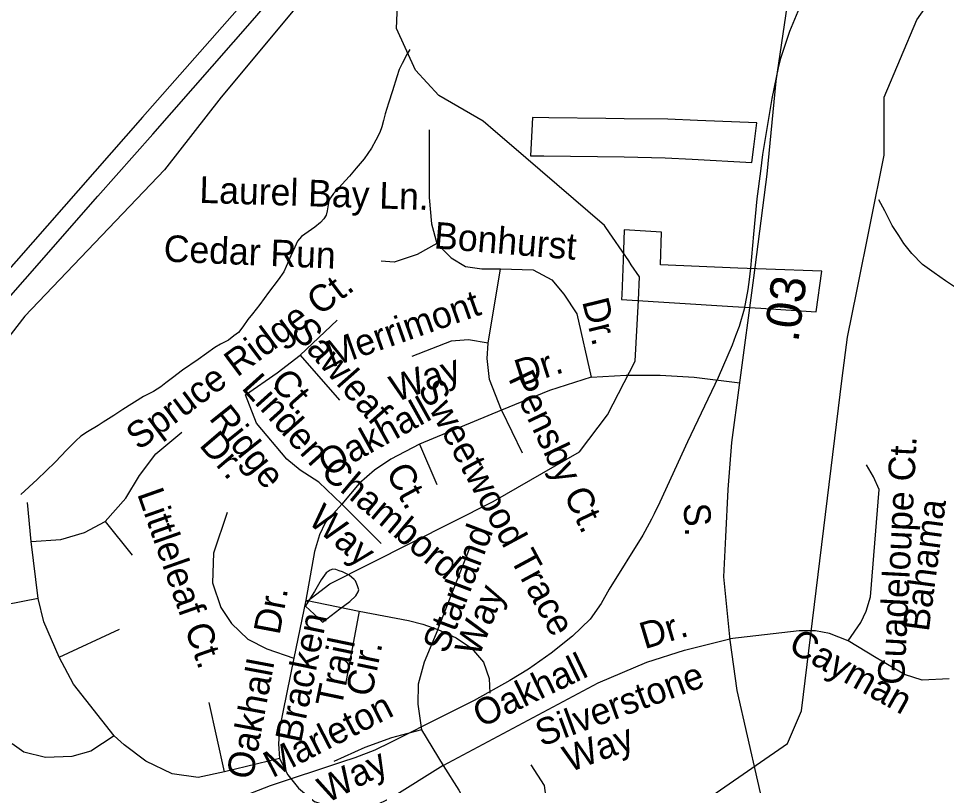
# Model space of a CAD drawing. Extents: x 2001466 to 2224147, y 644118 to 847247.
# Drawn here: x 2046197 to 2049511, y 694901 to 697641 of the extents above; entities that cross this region are included whole.
import ezdxf

# ---------------------------------------------------------------- set-up
doc = ezdxf.new("R2010")
doc.units = 0
for name, color, linetype in [('Exist Boundary Political City Limit New', 7, 'Continuous'), ('Exist Boundary Political City Limit New Hole', 7, 'Continuous'), ('Exist Hydrographic Misc Water Feature', 7, 'Continuous'), ('Exist Road Non-System Type 51', 7, 'Continuous'), ('Exist Road Non-System Type 51 Label', 7, 'Continuous'), ('Exist Road Primary NC Attributed', 7, 'Continuous'), ('Exist Road Primary NC Divided Attributed', 7, 'Continuous'), ('Exist Road Primary NC Label', 7, 'Continuous'), ('Exist Road Primary NC Service Mileage Hundredths English Label', 7, 'Continuous'), ('Map Preparation Boundary City Limit Buffer Line', 7, 'Continuous')]:
    doc.layers.add(name, color=color, linetype=linetype)

msp = doc.modelspace()

# ---------------------------------------------------------------- linework, layer by layer
at = {"layer": 'Exist Boundary Political City Limit New'}
msp.add_lwpolyline([(2047200.1, 697695.4), (2047111.9, 697589.4), (2046920.2, 697359.6), (2046718.2, 697100.6), (2046219.1, 696578.1), (2045937.6, 696214.2), (2045601.9, 695849.6), (2045404.1, 695587.1), (2045394.9, 695569.2), (2045153.8, 695538.6), (2045142.2, 695545.7), (2045099.1, 695544.9), (2045000, 695541.9), (2044730.4, 695538.5), (2044386.1, 695529.1), (2044012.9, 695515.3), (2043630.1, 695501.1), (2043593, 695699.4), (2043497.5, 695693.8), (2043438.1, 695688.3), (2043433, 695715.4)], dxfattribs=at)
at = {"layer": 'Exist Boundary Political City Limit New Hole'}
for points in [[(2048090.8, 697286.7), (2048032.2, 697287.5), (2048030.2, 697241.4), (2048025.5, 697150.8), (2048072.6, 697150), (2048359.5, 697146.3), (2048506.5, 697143.1), (2048602.8, 697138), (2048816.1, 697126.8), (2048823.8, 697182.3), (2048834.2, 697267.8), (2048621.9, 697276.6), (2048516.2, 697281.8), (2048360.4, 697283), (2048294, 697283.9), (2048090.8, 697286.7)], [(2048493.4, 696877.2), (2048360.1, 696886.4), (2048356, 696778.2), (2048351.4, 696654), (2048350.8, 696637.7), (2048748.2, 696612.1), (2048848.2, 696605.8), (2049046.2, 696593.1), (2049066, 696737.8), (2048866.9, 696745.9), (2048766.6, 696749.1), (2048490, 696761.4), (2048493.4, 696877.2)]]:
    msp.add_lwpolyline(points, dxfattribs=at)
at = {"layer": 'Exist Hydrographic Misc Water Feature'}
for p, q in [((2047948.8, 697194.6), (2047900.9, 697235.8)), ((2048376.5, 696774.8), (2048295.1, 696894.2)), ((2048385.5, 696761.5), (2048376.5, 696774.8)), ((2048696.3, 696358.4), (2048586.2, 696128.8)), ((2048433.6, 695808.1), (2048426.2, 695794.7)), ((2048278.2, 695550.9), (2048238.2, 695494.8))]:
    msp.add_line(p, q, dxfattribs=at)
for points in [[(2047900.9, 697235.8), (2047856.2, 697274.2), (2047698.3, 697365.9), (2047614.2, 697456.3), (2047547.4, 697605.3), (2047555.4, 697805.2), (2047588.4, 697916.1), (2047596.4, 698132.5), (2047621.2, 698197.6), (2047587.6, 698462.4)], [(2049190.7, 696667.5), (2049289.3, 697153.1), (2049289.3, 697359.8), (2049405.4, 697636.3), (2049546.2, 697836.9), (2049688.3, 697952.1), (2049750.8, 697987.2)], [(2049045.3, 697799.3), (2048992.2, 697694.6), (2048950.3, 697594.5)], [(2048950.3, 697594.5), (2048918.6, 697497.6), (2048910.6, 697465.2)], [(2048950.3, 697594.5), (2048918.6, 697497.6), (2048910.6, 697465.2)], [(2047594.5, 697530.4), (2047584.5, 697514.4), (2047566.6, 697480.4), (2047556.6, 697458.4), (2047548.6, 697432.3), (2047532.8, 697382.3), (2047518.9, 697338.4), (2047507, 697300.3), (2047501, 697276.3), (2047495.1, 697254.3), (2047487.1, 697234.3), (2047473.1, 697206.3), (2047457.2, 697178.2), (2047431.3, 697140.2), (2047403.2, 697106.1), (2047379.4, 697078.1), (2047351.3, 697048.1), (2047333.5, 697028), (2047321.6, 697016), (2047311.6, 697000), (2047305.4, 696990), (2047303.6, 696982), (2047301.7, 696967.9), (2047299.7, 696953.9), (2047295.6, 696937.9), (2047287.6, 696925.9), (2047275.7, 696912), (2047255.8, 696895.9), (2047207.8, 696861.8), (2047193.9, 696845.8), (2047183.8, 696823.8), (2047169.9, 696793.7), (2047144, 696735.7), (2047124.1, 696707.7), (2047090.3, 696661.6), (2047058.3, 696619.6), (2047032.3, 696585.5), (2047016.3, 696565.5), (2046998.4, 696539.5), (2046982.5, 696519.4), (2046966.5, 696507.4), (2046946.6, 696491.4), (2046918.7, 696477.3), (2046898.6, 696465.3), (2046838.7, 696423.2), (2046782.7, 696385.1), (2046746.8, 696357), (2046722.9, 696339), (2046704.8, 696324.9), (2046678.8, 696308.9), (2046643.1, 696290.8), (2046569.1, 696244.7), (2046537.1, 696222.6), (2046499.1, 696198.6), (2046481.1, 696186.6), (2046443.2, 696164.5), (2046419.2, 696148.4), (2046401.3, 696132.4), (2046369.3, 696100.4), (2046327.5, 696056.3), (2046263.5, 695994.2), (2046205.7, 695940.1)], [(2048910.6, 697465.2), (2048902.4, 697430.8), (2048887.2, 697355.7)], [(2048910.6, 697465.2), (2048902.4, 697430.8), (2048887.2, 697355.7)], [(2048887.2, 697355.7), (2048854.2, 697154.6), (2048846.8, 697095.9)], [(2048887.2, 697355.7), (2048854.2, 697154.6), (2048846.8, 697095.9)], [(2048295.1, 696894.2), (2048290.3, 696901.2), (2047948.8, 697194.6)], [(2048846.8, 697095.9), (2048834.3, 696996.4), (2048822.6, 696870)], [(2048846.8, 697095.9), (2048834.3, 696996.4), (2048822.6, 696870)], [(2049557.5, 696670.2), (2049507.5, 696704.1), (2049467.5, 696732.1), (2049425.7, 696762), (2049387.3, 696801.8), (2049359.2, 696837.7), (2049341.6, 696866), (2049317.2, 696901.7), (2049291.5, 696953.9), (2049269.2, 696993.8)], [(2048822.6, 696870), (2048811.1, 696749.3), (2048806, 696708.9)], [(2048822.6, 696870), (2048811.1, 696749.3), (2048806, 696708.9)], [(2048410.7, 696634.4), (2048415.2, 696718.1), (2048385.5, 696761.5)], [(2048806, 696708.9), (2048801.3, 696673.3), (2048788.1, 696602.3), (2048770.3, 696540.3), (2048758, 696507.4)], [(2048806, 696708.9), (2048801.3, 696673.3), (2048788.1, 696602.3), (2048770.3, 696540.3), (2048758, 696507.4)], [(2049139.2, 696355.9), (2049157.2, 696502.9), (2049190.7, 696667.5)], [(2047226.3, 695557.9), (2047309.3, 695621.8), (2047892.3, 695915.1), (2048200.3, 696092.6), (2048300.3, 696225), (2048399.2, 696416.6), (2048410.7, 696634.4)], [(2048758, 696507.4), (2048745.3, 696473.8), (2048696.3, 696358.4)], [(2048758, 696507.4), (2048745.3, 696473.8), (2048696.3, 696358.4)], [(2047521.1, 693714.6), (2047887.1, 694225.5), (2048353.2, 694642.6), (2048943.2, 695050.5), (2048993.2, 695167.6), (2049139.2, 696355.9)], [(2048586.2, 696128.8), (2048487.3, 695913.3), (2048467, 695871.4)], [(2048586.2, 696128.8), (2048487.3, 695913.3), (2048467, 695871.4)], [(2048467, 695871.4), (2048458, 695852.5), (2048433.6, 695808.1)], [(2048467, 695871.4), (2048458, 695852.5), (2048433.6, 695808.1)], [(2048426.2, 695794.7), (2048306.3, 695601.8), (2048278.2, 695550.9)], [(2048426.2, 695794.7), (2048306.3, 695601.8), (2048278.2, 695550.9)], [(2047396, 695636.4), (2047378, 695652.3), (2047354, 695664.3), (2047341.9, 695668.3), (2047330, 695672.3), (2047320, 695674.2), (2047309.9, 695670.2), (2047296, 695660.2), (2047278.1, 695636.2), (2047254.1, 695594.1), (2047234.3, 695562.1), (2047226.3, 695550.1), (2047222.2, 695542.1), (2047268.3, 695498.2), (2047282.2, 695484.2), (2047344.2, 695532.3), (2047380.3, 695558.4), (2047402, 695578.4), (2047410.2, 695592.4), (2047412, 695600.4), (2047408.1, 695614.4), (2047400.1, 695632.4), (2047396, 695636.4)], [(2048238.2, 695494.8), (2048175.2, 695434), (2048099.2, 695373.1), (2048018.2, 695317)], [(2048238.2, 695494.8), (2048175.2, 695434), (2048099.2, 695373.1), (2048018.2, 695317)], [(2048018.2, 695317), (2047952.1, 695275.8), (2047824.4, 695205.1), (2047722.3, 695153.6)], [(2048018.2, 695317), (2047952.1, 695275.8), (2047824.4, 695205.1), (2047722.3, 695153.6)], [(2047722.3, 695153.6), (2047525.2, 695054.1), (2047469, 695027.4), (2047398.3, 694999.6), (2047350.3, 694983.7)], [(2047722.3, 695153.6), (2047525.2, 695054.1), (2047469, 695027.4), (2047398.3, 694999.6), (2047350.3, 694983.7)], [(2047350.3, 694983.7), (2047095.2, 694899.3), (2046973.2, 694852.1), (2046919.5, 694829.1)], [(2047350.3, 694983.7), (2047095.2, 694899.3), (2046973.2, 694852.1), (2046919.5, 694829.1)]]:
    msp.add_lwpolyline(points, dxfattribs=at)
at = {"layer": 'Exist Road Non-System Type 51'}
for points in [[(2047663.8, 697243.5), (2047663.8, 697001), (2047671.7, 696907.1), (2047691.2, 696836.7)], [(2047691.2, 696836.7), (2047620.8, 696797.6), (2047538.8, 696770.2), (2047491.9, 696774.1)], [(2047691.2, 696836.7), (2047742, 696785.9), (2047792.8, 696754.6), (2047851.5, 696746.7), (2047917.9, 696746.7)], [(2047874.9, 696480.8), (2047917.9, 696746.7)], [(2047917.9, 696746.7), (2048035.2, 696742.8), (2048101.6, 696707.6), (2048144.6, 696656.8), (2048191.5, 696586.4), (2048242.3, 696359.5)], [(2047202.6, 696437.8), (2047335.5, 696562.9)], [(2047874.9, 696480.8), (2047804.6, 696492.5), (2047742, 696488.6), (2047671.7, 696461.2), (2047601.3, 696433.8)], [(2047921.8, 696242.2), (2047878.8, 696351.7), (2047871, 696426), (2047874.9, 696480.8)], [(2047007.2, 696296.9), (2047120.5, 696375.2), (2047202.6, 696437.8)], [(2047202.6, 696437.8), (2047343.3, 696277.4)], [(2048242.3, 696359.5), (2048093.8, 696312.6), (2047921.8, 696242.2)], [(2048242.3, 696359.5), (2048367.4, 696367.4), (2048488.6, 696367.4), (2048609.7, 696359.5), (2048773.6, 696339.5)], [(2047351.1, 695905.8), (2047269.1, 695984), (2047202.6, 696027.1), (2047155.7, 696066.2), (2047046.3, 696195.3), (2047007.2, 696296.9)], [(2047921.8, 696242.2), (2047628.7, 696120.9)], [(2047921.8, 696242.2), (2047996.1, 696089.7)], [(2046506.3, 695843.8), (2046580.6, 695928), (2046629, 696008.8), (2046687, 696086.3), (2046780.6, 696163.8)], [(2047628.7, 696120.9), (2047527, 696066.2), (2047468.4, 696027.1), (2047413.7, 695980.1), (2047351.1, 695905.8)], [(2047628.7, 696120.9), (2047691.2, 695976.2)], [(2049160.7, 695417.4), (2049205.8, 695482.8), (2049223.9, 695523.4), (2049239.6, 695575.3), (2049271.2, 695958.7), (2049250.9, 696003.8), (2049226.1, 696046.7)], [(2046241.7, 695772.7), (2046228.8, 695911.6)], [(2047351.1, 695905.8), (2047292.4, 695838.9), (2047271.4, 695796.9), (2047253.7, 695737.2), (2047223, 695562.8)], [(2047351.1, 695905.8), (2047491.9, 695765)], [(2046942, 695876.4), (2046893.6, 695731.1), (2046890.3, 695624.5), (2046919.4, 695537.3), (2046958.1, 695479.2), (2047016.2, 695424.3), (2047083.9, 695388.8), (2047180.7, 695356.2)], [(2046241.7, 695772.7), (2046348.2, 695779.2), (2046432.1, 695805), (2046506.3, 695843.8)], [(2046506.3, 695843.8), (2046603.1, 695724.3)], [(2046267.6, 695569.3), (2046241.7, 695772.7)], [(2047694.1, 695457.9), (2047808.7, 695750.1)], [(2046267.6, 695569.3), (2046151.4, 695546.7)], [(2046341.8, 695359.4), (2046286.9, 695485.3), (2046267.6, 695569.3)], [(2047223, 695562.8), (2047180.7, 695356.2)], [(2047223, 695562.8), (2047413.4, 695524.1)], [(2047413.4, 695524.1), (2047365, 695262.5)], [(2047413.4, 695524.1), (2047589.3, 695490.2), (2047640.9, 695477.3), (2047694.1, 695457.9)], [(2046341.8, 695359.4), (2046558, 695459.5)], [(2047694.1, 695457.9), (2047645.7, 695342), (2047624.8, 695262.9), (2047623.1, 695191.8), (2047636.1, 695099.8)], [(2047694.1, 695457.9), (2047760.3, 695428.8), (2047815.1, 695391.7), (2047857.1, 695341.6), (2047878.1, 695283.5), (2047879.7, 695230.2)], [(2049160.7, 695417.4), (2049093.1, 695444.5), (2049043.5, 695453.5), (2048984.9, 695453.5), (2048737.8, 695425.1)], [(2047713.5, 694972.3), (2048267.2, 695267.7), (2048441.5, 695342), (2048575.4, 695383.9), (2048737.8, 695425.1)], [(2049521.4, 695282.1), (2049424.5, 695277.5), (2049361.4, 695297.8), (2049259.9, 695356.5), (2049160.7, 695417.4)], [(2046538.6, 695078.5), (2046393.4, 695262.5), (2046341.8, 695359.4)], [(2047180.7, 695356.2), (2047129.1, 695104.3), (2047125.9, 695049.4), (2047129.1, 694997.8)], [(2046932.3, 694949.3), (2046877.4, 695198)], [(2046538.6, 695078.5), (2046454.7, 695023.6), (2046386.9, 695004.2), (2046293.4, 695001), (2046215.9, 695020.4), (2046174, 695049.4)], [(2046932.3, 694949.3), (2046838.7, 694930), (2046745.1, 694942.9), (2046651.5, 694988.1), (2046574.1, 695046.2), (2046538.6, 695078.5)], [(2047636.1, 695099.8), (2047529.6, 695070.7), (2047434.4, 695036.8), (2047323.1, 694986.8)], [(2047636.1, 695099.8), (2047713.5, 694972.3)], [(2047129.1, 694997.8), (2046932.3, 694949.3)], [(2047129.1, 694997.8), (2047158.2, 694939.6), (2047196.9, 694891.2), (2047255.3, 694842.5)], [(2047713.5, 694972.3), (2047529.6, 694857), (2047463.4, 694826.3), (2047389.2, 694815), (2047313.4, 694823.1), (2047255.3, 694842.5)], [(2047713.5, 694972.3), (2047769.3, 694884.8), (2047817.7, 694794.3), (2047846.8, 694707.2), (2047872.6, 694607.1), (2047882.3, 694565.1)], [(2047882.3, 694565.1), (2047972.6, 694603.8), (2048030.7, 694662), (2048069.4, 694736.2), (2048085.6, 694829.9), (2048075.9, 694900.9), (2048027.5, 694975.2)]]:
    msp.add_lwpolyline(points, dxfattribs=at)
at = {"layer": 'Exist Road Primary NC Attributed'}
msp.add_lwpolyline([(2049079.7, 693939.7), (2049029.5, 694140.4), (2048984.1, 694328.4), (2048886.5, 694703.4), (2048837.9, 694916.8), (2048763.5, 695240), (2048738.2, 695420.7), (2048716.6, 695646.7), (2048722.9, 695789.3), (2048731.9, 695958.3), (2048744.5, 696126.3), (2048772.5, 696331.2), (2048823.7, 696714.6), (2048870.7, 697085.4), (2048902.9, 697417.1), (2048942.4, 697683.3)], dxfattribs=at)
at = {"layer": 'Exist Road Primary NC Divided Attributed'}
for points in [[(2045017.3, 694290.1), (2045040.8, 694623.5), (2045059.9, 694780.9), (2045093.5, 694976.6), (2045120.2, 695081), (2045150.3, 695188.9), (2045191.5, 695314.2), (2045252.5, 695457.3), (2045299.4, 695547), (2045335.5, 695620), (2045387.4, 695708.8), (2045468.1, 695833.4), (2045569.6, 695965), (2045757.6, 696181.9), (2046221.2, 696710.4), (2046480.7, 697005.8), (2046676.8, 697227.3), (2047033.1, 697633.5), (2047229.2, 697863.1)], [(2046977.8, 697671.5), (2046639.8, 697288.5), (2046017.1, 696580), (2045712.6, 696237.3), (2045553.5, 696051.5), (2045419.7, 695881.9), (2045341.3, 695766.5), (2045289.4, 695685.7), (2045235.2, 695585.3), (2045189, 695487.3), (2045128.1, 695345.9), (2045079, 695198.4), (2045025.2, 694986.8), (2044993.2, 694796), (2044968.5, 694619.6), (2044957.2, 694474.3), (2044951.7, 694316.9)]]:
    msp.add_lwpolyline(points, dxfattribs=at)
at = {"layer": 'Map Preparation Boundary City Limit Buffer Line'}
for points in [[(2047200.1, 697695.4), (2047111.9, 697589.4), (2046920.2, 697359.6), (2046718.2, 697100.6), (2046219.1, 696578.1), (2045937.6, 696214.2), (2045601.9, 695849.6), (2045404.1, 695587.1), (2045394.9, 695569.2), (2045153.8, 695538.6), (2045142.2, 695545.7), (2045099.1, 695544.9), (2045000, 695541.9), (2044730.4, 695538.5), (2044386.1, 695529.1), (2044012.9, 695515.3), (2043630.1, 695501.1), (2043593, 695699.4), (2043497.5, 695693.8), (2043438.1, 695688.3), (2043433, 695715.4)], [(2048090.8, 697286.7), (2048032.2, 697287.5), (2048030.2, 697241.4), (2048025.5, 697150.8), (2048072.6, 697150), (2048359.5, 697146.3), (2048506.5, 697143.1), (2048602.8, 697138), (2048816.1, 697126.8), (2048823.8, 697182.3), (2048834.2, 697267.8), (2048621.9, 697276.6), (2048516.2, 697281.8), (2048360.4, 697283), (2048294, 697283.9), (2048090.8, 697286.7)], [(2048493.4, 696877.2), (2048360.1, 696886.4), (2048356, 696778.2), (2048351.4, 696654), (2048350.8, 696637.7), (2048748.2, 696612.1), (2048848.2, 696605.8), (2049046.2, 696593.1), (2049066, 696737.8), (2048866.9, 696745.9), (2048766.6, 696749.1), (2048490, 696761.4), (2048493.4, 696877.2)]]:
    msp.add_lwpolyline(points, dxfattribs=at)

# ---------------------------------------------------------------- texts
at = {"layer": 'Exist Road Non-System Type 51 Label'}
for s, rotation, p in [('Laurel Bay Ln.', 358.2079, (2046841.9, 696982.6)), ('Bonhurst', 355.3588, (2047678.8, 696820.1)), ('Cedar Run', 357.6112, (2046714, 696772.9)), ('Spruce Ridge Ct.', 36.6909, (2046626.4, 696095.9)), ('Merrimont', 19.4629, (2047315.8, 696394.1)), ('Dr.', 283.7982, (2048209.4, 696630.3)), ('Sawleaf', 311.3877, (2047165.3, 696521.4)), ('Dr.', 17.7658, (2047987.7, 696326.5)), ('Way', 19.4629, (2047544.3, 696269.7)), ('Linden', 311.9513, (2046990.4, 696319.7)), ('Ct.', 311.3877, (2047092.3, 696338.7)), ('Pensby Ct.', 295.5317, (2047944.7, 696355.2)), ('Sweetwood Trace', 298.3628, (2047621.5, 696321)), ('Oakhall', 29.0649, (2047301.8, 696002.1)), ('Ridge', 308.6243, (2046874.5, 696212.1)), ('Dr.', 310.6267, (2046839.2, 696115.5)), ('Guadeloupe Ct.', 87.068, (2049359.7, 695258.5)), ('Chambord', 319.9341, (2047271.1, 696013.2)), ('Ct.', 298.3628, (2047506.8, 696021.7)), ('Littleleaf Ct.', 289.4325, (2046619.8, 695943.2)), ('Way', 319.9341, (2047226.2, 695841.4)), ('Bahama', 82.4856, (2049447.9, 695448.1)), ('Starland', 69.3293, (2047726.5, 695368.2)), ('Way', 68.5068, (2047840.8, 695356.4)), ('Dr.', 79.3614, (2047129, 695436.1)), ('Bracken', 78.3154, (2047205.6, 695049.7)), ('Dr.', 16.8281, (2048433, 695387.4)), ('Cayman', 330.6112, (2048941.3, 695384.4)), ('Trail', 78.3154, (2047350, 695175.2)), ('Cir.', 78.3154, (2047457.6, 695214.3)), ('Oakhall', 25.6672, (2047849.1, 695106.1)), ('Oakhall', 79.3614, (2047031.9, 694918.8)), ('Silverstone', 20.281, (2048064.6, 695038.9)), ('Marleton', 27.191, (2047103.8, 694926.7)), ('Way', 20.281, (2048164.2, 694947.2)), ('Way', 27.191, (2047297.9, 694836))]:
    msp.add_text(s, height=95, rotation=rotation, dxfattribs=at).set_placement(p)
at = {"layer": 'Exist Road Primary NC Label'}
msp.add_text('S. ', height=95, rotation=272.7607, dxfattribs=at).set_placement((2048572.1, 695908.7))
at = {"layer": 'Exist Road Primary NC Service Mileage Hundredths English Label'}
msp.add_text('.03', height=125, rotation=82.3951, dxfattribs=at).set_placement((2048981.8, 696481.9))

doc.saveas('drawing.dxf')
